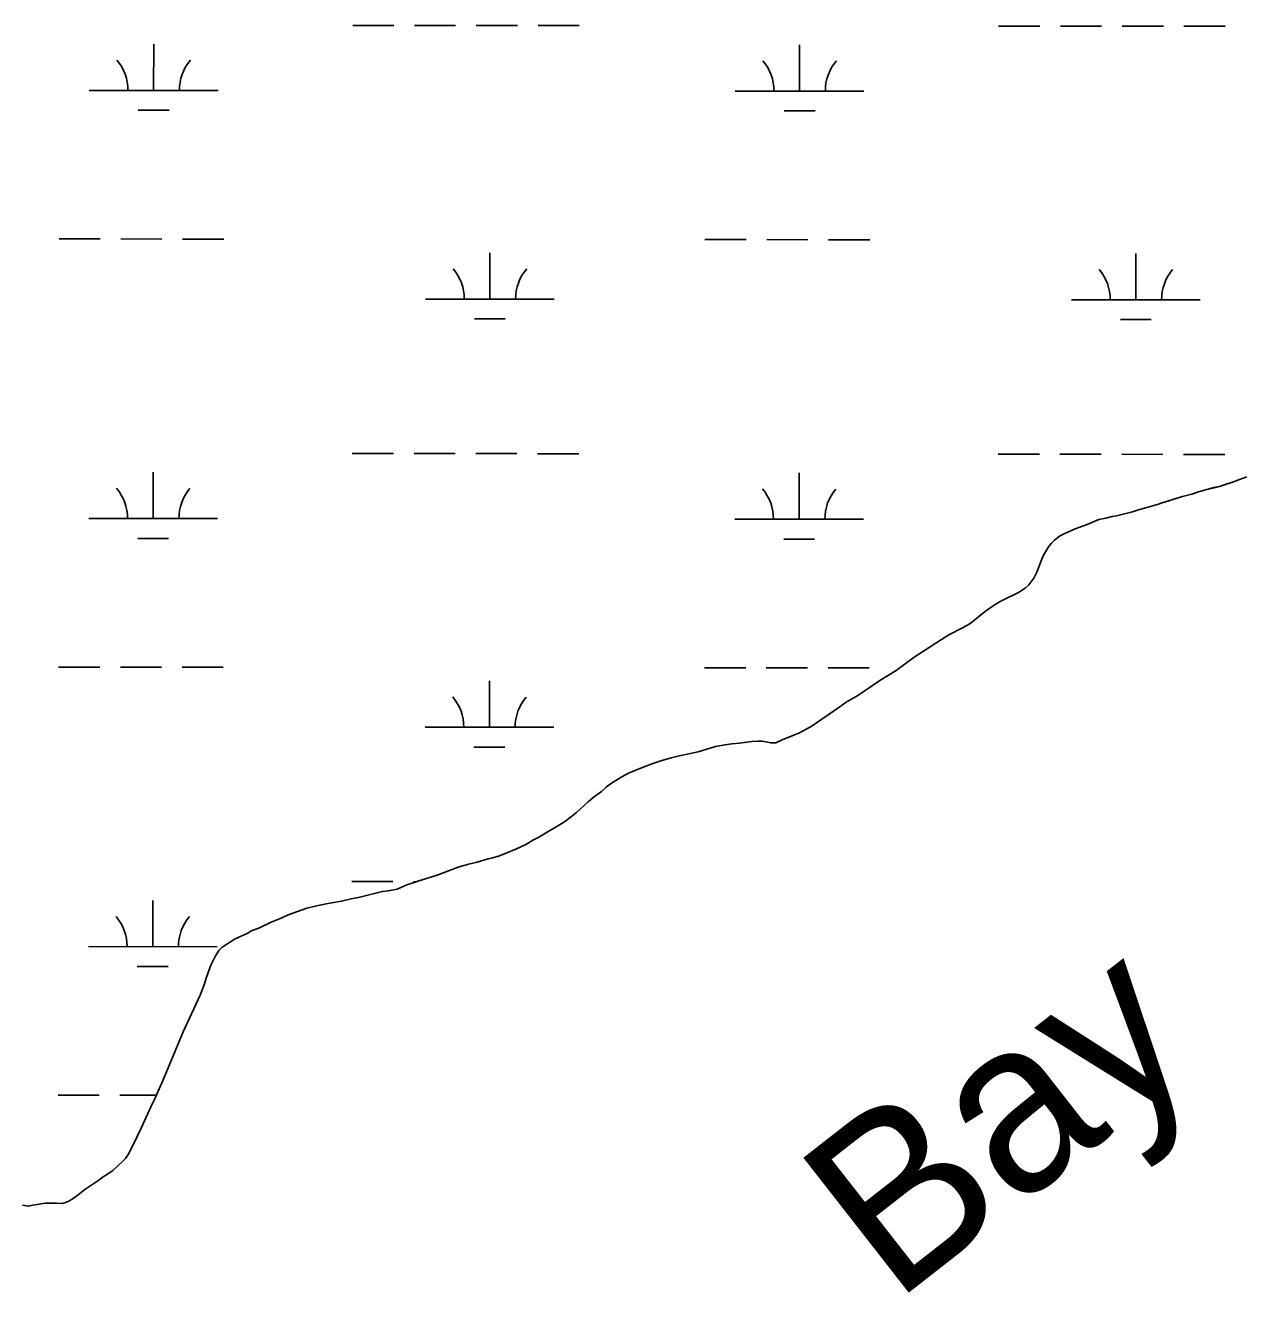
# Model space of a CAD drawing. Extents: x 3148686 to 3186545, y 916144 to 941516.
# Drawn here: x 3155629 to 3156578, y 925657 to 926642 of the extents above; entities that cross this region are included whole.
import ezdxf

# ---------------------------------------------------------------- set-up
doc = ezdxf.new("R2010")
doc.units = 0
for name, color, linetype in [('V-RIVR-IDEN', 7, 'Continuous'), ('V-SITE-VEGE', 7, 'Continuous'), ('V-TOPO-SHOR', 7, 'Continuous'), ('V-WETL-SWMP', 7, 'Continuous')]:
    doc.layers.add(name, color=color, linetype=linetype)

msp = doc.modelspace()

# ---------------------------------------------------------------- linework, layer by layer
at = {"layer": 'V-SITE-VEGE'}
for p, q in [((3156544.97, 926281.04), (3156556.71, 926283.9)), ((3156556.71, 926283.9), (3156567.45, 926287.35)), ((3156567.45, 926287.35), (3156572.02, 926289.17)), ((3156572.02, 926289.17), (3156577.79, 926291.19)), ((3156512.15, 926271.09), (3156527.86, 926275.96)), ((3156527.86, 926275.96), (3156535.02, 926277.79)), ((3156535.02, 926277.79), (3156540.19, 926279.62)), ((3156540.19, 926279.62), (3156544.97, 926281.04)), ((3156476.61, 926261), (3156489.1, 926264.07)), ((3156489.1, 926264.07), (3156493.6, 926265.61)), ((3156493.6, 926265.61), (3156508.44, 926269.85)), ((3156508.44, 926269.85), (3156512.15, 926271.09)), ((3156444.39, 926250.98), (3156453.76, 926254.26)), ((3156453.76, 926254.26), (3156462.94, 926258.12)), ((3156462.94, 926258.12), (3156468.21, 926259.08)), ((3156468.21, 926259.08), (3156473.1, 926260.43)), ((3156473.1, 926260.43), (3156476.61, 926261)), ((3156428.36, 926242.07), (3156432.27, 926245.17)), ((3156432.27, 926245.17), (3156436.37, 926247.3)), ((3156436.37, 926247.3), (3156444.39, 926250.98)), ((3156419.73, 926230.4), (3156423.66, 926237.01)), ((3156423.66, 926237.01), (3156426.01, 926239.73)), ((3156426.01, 926239.73), (3156428.36, 926242.07)), ((3156414.8, 926217.15), (3156417.96, 926226.11)), ((3156417.96, 926226.11), (3156419.73, 926230.4)), ((3156412.44, 926212.48), (3156414.8, 926217.15)), ((3156400.31, 926201.41), (3156405.59, 926204.9)), ((3156405.59, 926204.9), (3156408.33, 926207.42)), ((3156408.33, 926207.42), (3156412.44, 926212.48)), ((3156386.24, 926194.44), (3156391.9, 926197.34)), ((3156391.9, 926197.34), (3156396.4, 926199.28)), ((3156396.4, 926199.28), (3156400.31, 926201.41)), ((3156362.57, 926176.98), (3156374.9, 926186.88)), ((3156374.9, 926186.88), (3156381.54, 926191.53)), ((3156381.54, 926191.53), (3156386.24, 926194.44)), ((3156356.9, 926173.88), (3156362.57, 926176.98)), ((3156340.68, 926164.97), (3156346.93, 926168.84)), ((3156346.93, 926168.84), (3156356.9, 926173.88)), ((3156319.36, 926151.2), (3156340.68, 926164.97)), ((3156305.28, 926140.91), (3156319.36, 926151.2)), ((3156293.35, 926133.55), (3156305.28, 926140.91)), ((3156275.56, 926121.33), (3156293.35, 926133.55)), ((3156260.89, 926112.02), (3156266.56, 926116.1)), ((3156266.56, 926116.1), (3156275.56, 926121.33)), ((3156239.38, 926097.28), (3156260.89, 926112.02)), ((3156230.39, 926092.24), (3156239.38, 926097.28)), ((3156211.83, 926084.51), (3156216.71, 926087.03)), ((3156216.71, 926087.03), (3156230.39, 926092.24)), ((3156135.72, 926074.27), (3156151.53, 926077.72)), ((3156151.53, 926077.72), (3156161.68, 926080.61)), ((3156161.68, 926080.61), (3156165, 926081.77)), ((3156165, 926081.77), (3156172.42, 926083.1)), ((3156172.42, 926083.1), (3156177.69, 926083.86)), ((3156177.69, 926083.86), (3156183.74, 926084.42)), ((3156183.74, 926084.42), (3156193.11, 926085.56)), ((3156193.11, 926085.56), (3156197.79, 926085.93)), ((3156197.79, 926085.93), (3156201.3, 926085.92)), ((3156201.3, 926085.92), (3156208.12, 926084.72)), ((3156208.12, 926084.72), (3156211.83, 926084.51)), ((3156108.77, 926065.79), (3156117.17, 926068.88)), ((3156117.17, 926068.88), (3156122.44, 926070.62)), ((3156122.44, 926070.62), (3156130.44, 926072.93)), ((3156130.44, 926072.93), (3156135.72, 926074.27)), ((3156084.92, 926053.79), (3156092.16, 926058.25)), ((3156092.16, 926058.25), (3156097.44, 926060.96)), ((3156097.44, 926060.96), (3156108.77, 926065.79)), ((3156076.31, 926046.8), (3156080.43, 926050.49)), ((3156080.43, 926050.49), (3156084.92, 926053.79)), ((3156056.94, 926030.49), (3156065.95, 926038.84)), ((3156065.95, 926038.84), (3156070.06, 926042.14)), ((3156070.06, 926042.14), (3156076.31, 926046.8)), ((3156047.55, 926023.31), (3156053.22, 926027.38)), ((3156053.22, 926027.38), (3156056.94, 926030.49)), ((3156027.8, 926011.29), (3156047.55, 926023.31)), ((3156017.64, 926005.67), (3156023.51, 926009.16)), ((3156023.51, 926009.16), (3156027.8, 926011.29)), ((3155997.13, 925996.78), (3156009.82, 926002)), ((3156009.82, 926002), (3156017.64, 926005.67)), ((3155965.1, 925987.93), (3155973.11, 925990.44)), ((3155973.11, 925990.44), (3155979.75, 925991.97)), ((3155979.75, 925991.97), (3155988.34, 925994.47)), ((3155988.34, 925994.47), (3155992.05, 925995.24)), ((3155992.05, 925995.24), (3155997.13, 925996.78)), ((3155933.66, 925977.13), (3155937.95, 925978.28)), ((3155937.95, 925978.28), (3155948.69, 925981.75)), ((3155948.69, 925981.75), (3155957.48, 925985.23)), ((3155957.48, 925985.23), (3155965.1, 925987.93)), ((3155888.75, 925964.62), (3155906.32, 925969.04)), ((3155906.32, 925969.04), (3155910.61, 925969.61)), ((3155910.61, 925969.61), (3155917.64, 925970.95)), ((3155917.64, 925970.95), (3155925.06, 925974.24)), ((3155925.06, 925974.24), (3155930.14, 925975.78)), ((3155930.14, 925975.78), (3155933.66, 925977.13)), ((3155854, 925957.74), (3155862.39, 925959.46)), ((3155862.39, 925959.46), (3155874.5, 925961.56)), ((3155874.5, 925961.56), (3155881.91, 925963.29)), ((3155881.91, 925963.29), (3155888.75, 925964.62)), ((3155827.63, 925948.47), (3155832.91, 925950.99)), ((3155832.91, 925950.99), (3155847.56, 925956)), ((3155847.56, 925956), (3155854, 925957.74)), ((3155804.58, 925938.42), (3155810.63, 925940.93)), ((3155810.63, 925940.93), (3155819.82, 925945.19)), ((3155819.82, 925945.19), (3155827.63, 925948.47)), ((3155781.71, 925925.83), (3155791.88, 925932.23)), ((3155791.88, 925932.23), (3155801.06, 925936.48)), ((3155801.06, 925936.48), (3155804.58, 925938.42)), ((3155776.22, 925918.63), (3155779.16, 925923.3)), ((3155779.16, 925923.3), (3155781.71, 925925.83)), ((3155769.13, 925901.69), (3155772.88, 925911.82)), ((3155772.88, 925911.82), (3155776.22, 925918.63)), ((3155767.94, 925897.4), (3155769.13, 925901.69)), ((3155764.59, 925888.44), (3155767.94, 925897.4)), ((3155751.42, 925860.02), (3155764.59, 925888.44)), ((3155746.3, 925847.55), (3155751.42, 925860.02)), ((3155740.98, 925835.28), (3155746.3, 925847.55)), ((3155737.24, 925825.93), (3155740.98, 925835.28)), ((3155734.69, 925820.48), (3155737.24, 925825.93)), ((3155728.78, 925807.05), (3155734.69, 925820.48)), ((3155718.75, 925785.24), (3155726.42, 925802.18)), ((3155726.42, 925802.18), (3155728.78, 925807.05)), ((3155715.6, 925778.82), (3155718.75, 925785.24)), ((3155708.72, 925764.6), (3155713.83, 925774.73)), ((3155713.83, 925774.73), (3155715.6, 925778.82)), ((3155704.22, 925759.16), (3155706.57, 925761.68)), ((3155706.57, 925761.68), (3155708.72, 925764.6)), ((3155693.45, 925749.84), (3155696.78, 925752.17)), ((3155696.78, 925752.17), (3155704.22, 925759.16)), ((3155675.07, 925737.62), (3155685.83, 925744.79)), ((3155685.83, 925744.79), (3155688.37, 925746.73)), ((3155688.37, 925746.73), (3155693.45, 925749.84)), ((3155665.88, 925730.63), (3155669.79, 925733.35)), ((3155669.79, 925733.35), (3155675.07, 925737.62)), ((3155626.65, 925725.32), (3155631.33, 925724.52)), ((3155631.33, 925724.52), (3155634.65, 925725.29)), ((3155634.65, 925725.29), (3155644.41, 925726.81)), ((3155644.41, 925726.81), (3155648.5, 925726.99)), ((3155648.5, 925726.99), (3155652.6, 925726.78)), ((3155652.6, 925726.78), (3155657.67, 925726.76)), ((3155657.67, 925726.76), (3155661.96, 925728.31)), ((3155661.96, 925728.31), (3155665.88, 925730.63))]:
    msp.add_line(p, q, dxfattribs=at)
at = {"layer": 'V-TOPO-SHOR'}
for points in [[(3156512.15, 926271.09), (3156517.32, 926272.71), (3156522.69, 926274.34), (3156527.86, 926275.96), (3156535.02, 926277.79), (3156540.19, 926279.62), (3156544.97, 926281.04), (3156552.33, 926282.88), (3156556.71, 926283.9), (3156561.08, 926285.32), (3156567.45, 926287.35), (3156572.02, 926289.17), (3156577.79, 926291.19)], [(3156512.15, 926271.09), (3156508.44, 926269.85), (3156493.6, 926265.61), (3156489.1, 926264.07), (3156476.61, 926261), (3156473.1, 926260.43), (3156468.21, 926259.08), (3156462.94, 926258.12), (3156453.76, 926254.26), (3156444.39, 926250.98), (3156436.37, 926247.3), (3156432.27, 926245.17), (3156428.36, 926242.07), (3156426.01, 926239.73), (3156423.66, 926237.01), (3156419.73, 926230.4), (3156417.96, 926226.11), (3156414.8, 926217.15), (3156412.44, 926212.48), (3156408.33, 926207.42), (3156405.59, 926204.9), (3156400.31, 926201.41), (3156396.4, 926199.28), (3156391.9, 926197.34), (3156386.24, 926194.44), (3156381.54, 926191.53), (3156374.9, 926186.88), (3156362.57, 926176.98), (3156356.9, 926173.88), (3156346.93, 926168.84), (3156340.68, 926164.97), (3156319.36, 926151.2), (3156305.28, 926140.91), (3156293.35, 926133.55), (3156275.56, 926121.33), (3156266.56, 926116.1), (3156260.89, 926112.02), (3156239.38, 926097.28), (3156230.39, 926092.24), (3156216.71, 926087.03), (3156211.83, 926084.51), (3156208.12, 926084.72), (3156201.3, 926085.92), (3156197.79, 926085.93), (3156193.11, 926085.56), (3156183.74, 926084.42), (3156177.69, 926083.86), (3156172.42, 926083.1), (3156165, 926081.77), (3156161.68, 926080.61), (3156151.53, 926077.72), (3156135.72, 926074.27), (3156130.44, 926072.93), (3156122.44, 926070.62), (3156117.17, 926068.88), (3156108.77, 926065.79), (3156097.44, 926060.96), (3156092.16, 926058.25), (3156084.92, 926053.79), (3156080.43, 926050.49), (3156076.31, 926046.8), (3156070.06, 926042.14), (3156065.95, 926038.84), (3156056.94, 926030.49), (3156053.22, 926027.38), (3156047.55, 926023.31), (3156027.81, 926011.29), (3156023.51, 926009.16), (3156017.64, 926005.67), (3156009.82, 926002), (3155997.13, 925996.78), (3155992.05, 925995.24), (3155988.34, 925994.47), (3155979.75, 925991.97), (3155973.11, 925990.44), (3155965.1, 925987.93), (3155957.48, 925985.23), (3155948.69, 925981.75), (3155937.95, 925978.28), (3155933.66, 925977.13), (3155930.14, 925975.78), (3155925.06, 925974.24), (3155917.64, 925970.95), (3155910.61, 925969.61), (3155906.32, 925969.04), (3155888.75, 925964.62), (3155881.91, 925963.28), (3155874.5, 925961.56), (3155862.39, 925959.46), (3155854, 925957.74), (3155847.56, 925956), (3155832.91, 925950.99), (3155827.63, 925948.47), (3155819.82, 925945.19), (3155810.63, 925940.93), (3155804.58, 925938.42), (3155801.06, 925936.48), (3155791.88, 925932.23), (3155781.71, 925925.83), (3155779.16, 925923.3), (3155776.22, 925918.63)], [(3155776.22, 925918.63), (3155772.88, 925911.82), (3155769.13, 925901.69), (3155767.94, 925897.4), (3155764.59, 925888.44), (3155751.42, 925860.01), (3155746.3, 925847.55), (3155740.98, 925835.28), (3155737.24, 925825.93), (3155734.69, 925820.48), (3155728.78, 925807.05), (3155726.42, 925802.18), (3155718.75, 925785.24), (3155715.6, 925778.81), (3155713.83, 925774.73), (3155708.72, 925764.6), (3155706.57, 925761.68), (3155704.22, 925759.16), (3155696.78, 925752.17), (3155693.45, 925749.84), (3155688.37, 925746.73), (3155685.83, 925744.79), (3155675.07, 925737.62), (3155669.79, 925733.35), (3155665.88, 925730.63), (3155661.97, 925728.31), (3155657.67, 925726.76), (3155652.6, 925726.78), (3155648.5, 925726.99), (3155644.41, 925726.81), (3155634.65, 925725.29), (3155631.33, 925724.52), (3155626.65, 925725.32)]]:
    msp.add_lwpolyline(points, dxfattribs=at)
at = {"layer": 'V-WETL-SWMP'}
for p, q in [((3155883.09, 926642.11), (3155915.09, 926642.08)), ((3155931.09, 926642.06), (3155963.09, 926642.03)), ((3155979.09, 926642.01), (3156011.09, 926641.98)), ((3156027.09, 926641.96), (3156059.09, 926641.92)), ((3156385, 926641.58), (3156417, 926641.55)), ((3156433, 926641.53), (3156465, 926641.5)), ((3156481, 926641.48), (3156513, 926641.45)), ((3156529, 926641.43), (3156561, 926641.4)), ((3155728.45, 926591.53), (3155728.49, 926627.53)), ((3156230.36, 926591), (3156230.39, 926627)), ((3155678.45, 926591.58), (3155778.45, 926591.48)), ((3156180.36, 926591.06), (3156280.36, 926590.95)), ((3155716.43, 926576.11), (3155740.43, 926576.09)), ((3156218.34, 926575.58), (3156242.34, 926575.56)), ((3155654.92, 926476.18), (3155686.92, 926476.14)), ((3155702.92, 926476.13), (3155734.92, 926476.09)), ((3155750.92, 926476.08), (3155782.92, 926476.04)), ((3156156.83, 926475.65), (3156188.83, 926475.61)), ((3156204.83, 926475.6), (3156236.83, 926475.56)), ((3156252.83, 926475.55), (3156284.83, 926475.51)), ((3155989.71, 926429.39), (3155989.75, 926465.39)), ((3156491.62, 926428.86), (3156491.66, 926464.86)), ((3155939.71, 926429.45), (3156039.71, 926429.34)), ((3156441.62, 926428.92), (3156541.62, 926428.81)), ((3155977.7, 926413.98), (3156001.7, 926413.95)), ((3156479.6, 926413.45), (3156503.6, 926413.42)), ((3155882.74, 926309.44), (3155914.74, 926309.4)), ((3155930.74, 926309.38), (3155962.74, 926309.35)), ((3155978.74, 926309.33), (3156010.74, 926309.3)), ((3156026.74, 926309.28), (3156058.74, 926309.25)), ((3156384.65, 926308.91), (3156416.65, 926308.87)), ((3156432.65, 926308.86), (3156464.65, 926308.82)), ((3156480.65, 926308.81), (3156512.65, 926308.77)), ((3156528.65, 926308.75), (3156560.65, 926308.72)), ((3155728.1, 926258.86), (3155728.14, 926294.86)), ((3156230, 926258.33), (3156230.04, 926294.33)), ((3155678.1, 926258.91), (3155778.1, 926258.8)), ((3156180, 926258.38), (3156280, 926258.27)), ((3155716.08, 926243.44), (3155740.08, 926243.41)), ((3156217.99, 926242.91), (3156241.99, 926242.88)), ((3155654.57, 926143.5), (3155686.57, 926143.47)), ((3155702.57, 926143.45), (3155734.57, 926143.42)), ((3155750.57, 926143.4), (3155782.57, 926143.37)), ((3156156.48, 926142.97), (3156188.48, 926142.94)), ((3156204.48, 926142.92), (3156236.48, 926142.89)), ((3156252.48, 926142.87), (3156284.48, 926142.84)), ((3155989.36, 926096.72), (3155989.4, 926132.72)), ((3155939.36, 926096.77), (3156039.36, 926096.67)), ((3155977.35, 926081.3), (3156001.35, 926081.28)), ((3155882.39, 925976.76), (3155914.39, 925976.73)), ((3155930.39, 925976.71), (3155932.56, 925976.71)), ((3155727.75, 925926.18), (3155727.78, 925962.18)), ((3155677.75, 925926.23), (3155777.75, 925926.13)), ((3155715.73, 925910.76), (3155739.73, 925910.74)), ((3155654.22, 925810.83), (3155686.22, 925810.79)), ((3155702.22, 925810.78), (3155730.41, 925810.75))]:
    msp.add_line(p, q, dxfattribs=at)
msp.add_lwpolyline([(3155626.65, 925725.32), (3155631.33, 925724.52), (3155634.65, 925725.29), (3155644.41, 925726.81), (3155648.5, 925726.99), (3155652.6, 925726.78), (3155657.67, 925726.76), (3155661.97, 925728.31), (3155665.88, 925730.63), (3155669.79, 925733.35), (3155675.07, 925737.62), (3155685.83, 925744.79), (3155688.37, 925746.73), (3155693.45, 925749.84), (3155696.78, 925752.16), (3155704.22, 925759.16), (3155706.57, 925761.68), (3155708.72, 925764.6), (3155713.83, 925774.73), (3155715.6, 925778.81), (3155718.75, 925785.24), (3155726.42, 925802.18), (3155728.78, 925807.05), (3155734.69, 925820.48), (3155737.24, 925825.93), (3155740.98, 925835.28), (3155746.3, 925847.55), (3155751.42, 925860.01), (3155764.59, 925888.44), (3155767.95, 925897.4), (3155769.13, 925901.69), (3155772.88, 925911.82), (3155776.22, 925918.63), (3155779.16, 925923.3), (3155781.71, 925925.83), (3155791.88, 925932.23), (3155801.06, 925936.48), (3155804.58, 925938.42), (3155810.63, 925940.93), (3155819.82, 925945.19), (3155827.63, 925948.47), (3155832.91, 925950.99), (3155847.56, 925956), (3155854, 925957.73), (3155862.39, 925959.46), (3155874.5, 925961.56), (3155881.91, 925963.28), (3155888.75, 925964.62), (3155906.32, 925969.04), (3155910.61, 925969.61), (3155917.64, 925970.95), (3155925.06, 925974.24), (3155930.14, 925975.78), (3155933.66, 925977.13), (3155937.95, 925978.28), (3155948.69, 925981.75), (3155957.49, 925985.23), (3155965.1, 925987.93), (3155973.11, 925990.44), (3155979.75, 925991.97), (3155988.34, 925994.47), (3155992.05, 925995.24), (3155997.13, 925996.78), (3156009.82, 926002), (3156017.64, 926005.68), (3156023.51, 926009.16), (3156027.8, 926011.29), (3156047.55, 926023.31), (3156053.22, 926027.38), (3156056.94, 926030.49), (3156065.95, 926038.84), (3156070.06, 926042.14), (3156076.31, 926046.8), (3156080.43, 926050.49), (3156084.92, 926053.79), (3156092.16, 926058.25), (3156097.43, 926060.96), (3156108.77, 926065.79), (3156117.17, 926068.88), (3156122.44, 926070.62), (3156130.45, 926072.93), (3156135.72, 926074.27), (3156151.53, 926077.72), (3156161.68, 926080.61), (3156165, 926081.77), (3156172.42, 926083.1), (3156177.69, 926083.86), (3156183.74, 926084.43), (3156193.11, 926085.56), (3156197.79, 926085.93), (3156201.3, 926085.92), (3156208.12, 926084.72), (3156211.83, 926084.51), (3156216.71, 926087.03), (3156230.39, 926092.24), (3156239.38, 926097.28), (3156260.89, 926112.02), (3156266.56, 926116.1), (3156275.56, 926121.33), (3156293.35, 926133.55), (3156305.28, 926140.92), (3156319.36, 926151.2), (3156340.68, 926164.97), (3156346.93, 926168.84), (3156356.9, 926173.88), (3156362.57, 926176.98), (3156374.9, 926186.88), (3156381.54, 926191.53), (3156386.24, 926194.44), (3156391.91, 926197.34), (3156396.4, 926199.28), (3156400.31, 926201.41), (3156405.59, 926204.9), (3156408.33, 926207.42), (3156412.44, 926212.48), (3156414.8, 926217.15), (3156417.96, 926226.11), (3156419.73, 926230.4), (3156423.66, 926237.01), (3156426.01, 926239.73), (3156428.36, 926242.07), (3156432.27, 926245.17), (3156436.37, 926247.3), (3156444.39, 926250.98), (3156453.76, 926254.26), (3156462.94, 926258.12), (3156468.21, 926259.08), (3156473.1, 926260.43), (3156476.61, 926261), (3156489.1, 926264.07), (3156493.6, 926265.61), (3156508.44, 926269.85), (3156512.15, 926271.09), (3156517.32, 926272.71), (3156522.69, 926274.34), (3156527.86, 926275.96), (3156535.02, 926277.8), (3156540.19, 926279.62), (3156544.97, 926281.04), (3156552.33, 926282.88), (3156556.71, 926283.9), (3156561.08, 926285.32), (3156567.45, 926287.35), (3156572.02, 926289.17), (3156577.79, 926291.19)], dxfattribs=at)
for centre, start, end in [((3155673.21, 926592.06), 359.16781, 40.71147), ((3155783.69, 926591.95), 139.1678, 180.71146), ((3156175.11, 926591.54), 359.16781, 40.71147), ((3156285.6, 926591.42), 139.1678, 180.71146), ((3155934.47, 926429.93), 359.16781, 40.71147), ((3156044.96, 926429.81), 139.1678, 180.71146), ((3156436.38, 926429.4), 359.16781, 40.71147), ((3156546.86, 926429.28), 139.1678, 180.71146), ((3155672.85, 926259.39), 359.16781, 40.71147), ((3155783.34, 926259.27), 139.1678, 180.71146), ((3156174.76, 926258.86), 359.16781, 40.71147), ((3156285.25, 926258.74), 139.1678, 180.71146), ((3155934.12, 926097.25), 359.16781, 40.71147), ((3156044.61, 926097.14), 139.1678, 180.71146), ((3155672.5, 925926.71), 359.16781, 40.71147), ((3155782.99, 925926.6), 139.1678, 180.71146)]:
    msp.add_arc(centre, 35.25, start, end, dxfattribs=at)

# ---------------------------------------------------------------- texts
at = {"layer": 'V-RIVR-IDEN'}
msp.add_text('Bay', height=133, rotation=37.99859, dxfattribs=at).set_placement((3156303.65, 925648.38))

doc.saveas('drawing.dxf')
